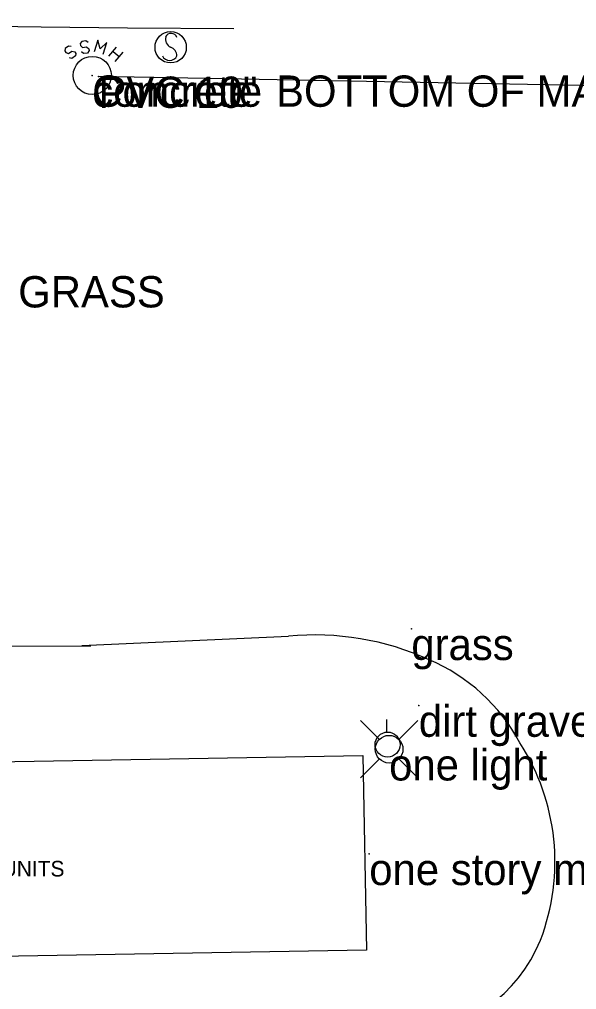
# Model space of a CAD drawing. Extents: x 1802180 to 1804859, y 572524 to 575172.
# Drawn here: x 1803690.4 to 1803779.4, y 573950.9 to 574105.8 of the extents above; entities that cross this region are included whole.
import ezdxf

# ---------------------------------------------------------------- set-up
doc = ezdxf.new("R2010")
doc.units = 0
for name, color, linetype in [('S_BUILDING', 7, 'Continuous'), ('S_BUILDING_ANNOT', 7, 'Continuous'), ('S_EDGE_PAVEMENT', 7, 'Continuous'), ('S_MANHOLE_ANNOT', 7, 'Continuous'), ('S_MSC_PT_SYM', 7, 'Continuous'), ('S_PARKING', 7, 'Continuous'), ('S_SANITARY_SEWER', 7, 'Continuous'), ('S_SANITARY_SEWER_ANNOT', 7, 'Continuous'), ('S_SIGN', 7, 'Continuous'), ('S_SURVEY_TEXT_ANNOT', 7, 'Continuous'), ('S_UTILITY_POLE', 7, 'Continuous'), ('S_UTILITY_POLE_ANNOT', 7, 'Continuous'), ('S_UTL_PT_SYM', 7, 'Continuous')]:
    doc.layers.add(name, color=color, linetype=linetype)

msp = doc.modelspace()

# ---------------------------------------------------------------- linework, layer by layer
at = {"layer": 'S_BUILDING'}
msp.add_lwpolyline([(1803624.74, 573986.2), (1803745.24, 573988.24), (1803745.82, 573957.19), (1803625.29, 573955.09), (1803624.74, 573986.2)], dxfattribs=at)
at = {"layer": 'S_EDGE_PAVEMENT'}
msp.add_lwpolyline([(1803724.6, 574104.31), (1803707.61, 574104.38), (1803693.83, 574104.57), (1803678.96, 574104.74), (1803663.94, 574105.19), (1803649.82, 574105.75), (1803633.85, 574105.79), (1803617.98, 574105.56), (1803613.85, 574104.75)], dxfattribs=at)
at = {"layer": 'S_MSC_PT_SYM'}
for points in [[(1803752.97, 574008.49), (1803752.97, 574008.54), (1803752.97, 574008.49), (1803752.92, 574008.49), (1803752.97, 574008.49), (1803752.97, 574008.44), (1803752.97, 574008.49), (1803753.02, 574008.49)], [(1803754.16, 573996.24), (1803754.16, 573996.29), (1803754.16, 573996.24), (1803754.11, 573996.24), (1803754.16, 573996.24), (1803754.16, 573996.19), (1803754.16, 573996.24), (1803754.21, 573996.24)], [(1803746.25, 573972.56), (1803746.25, 573972.61), (1803746.25, 573972.56), (1803746.2, 573972.56), (1803746.25, 573972.56), (1803746.25, 573972.51), (1803746.25, 573972.56), (1803746.3, 573972.56)]]:
    msp.add_lwpolyline(points, dxfattribs=at)
at = {"layer": 'S_PARKING'}
msp.add_line((1803700.35, 574005.82), (1803733.37, 574007.3), dxfattribs=at)
msp.add_lwpolyline([(1803608.29, 574040.35), (1803617.15, 574027.7), (1803626.78, 574018.62), (1803632.59, 574014.97), (1803637.17, 574012.21), (1803641.41, 574010.01), (1803645.65, 574008.36), (1803653.23, 574006.06), (1803658.69, 574005.64), (1803701.79, 574005.75)], dxfattribs=at)
for centre, radius, start, end in [((1803737.6, 573963.68), 43.82, 65.4504, 95.536), ((1803751.47, 573967.68), 23.86, 271.7712, 338.0422)]:
    msp.add_arc(centre, radius, start, end, dxfattribs=at)
for centre, major_axis, ratio, start_param, end_param in [((1803744.62, 573976.68), (-18.69, 22.51), 0.993114, 4.508323, 5.193002), ((1803740.9, 573971.27), (-12.02, 32.88), 0.999998, 3.996388, 4.936043)]:
    msp.add_ellipse(centre, major_axis=major_axis, ratio=ratio, start_param=start_param, end_param=end_param, dxfattribs=at)
at = {"layer": 'S_SANITARY_SEWER'}
for p, q in [((1803698.23, 574101.53), (1803697.68, 574101.15)), ((1803698.65, 574101.46), (1803698.23, 574101.53)), ((1803704.66, 574099.91), (1803705.9, 574101.38)), ((1803697.68, 574101.15), (1803697.61, 574100.76)), ((1803697.61, 574100.76), (1803697.8, 574100.49)), ((1803697.8, 574100.49), (1803698.23, 574100.37)), ((1803698.23, 574100.37), (1803698.77, 574100.72)), ((1803698.77, 574100.72), (1803699.23, 574100.64)), ((1803699.31, 574099.95), (1803698.77, 574099.56)), ((1803699.23, 574100.64), (1803699.39, 574100.37)), ((1803699.39, 574100.37), (1803699.31, 574099.95)), ((1803705.32, 574100.68), (1803706.29, 574099.87)), ((1803706.87, 574100.57), (1803705.63, 574099.09)), ((1803698.77, 574099.56), (1803698.38, 574099.64)), ((1804440.94, 574083.26), (1803703, 574096.66))]:
    msp.add_line(p, q, dxfattribs=at)
for points in [[(1803701.33, 574102.08), (1803700.98, 574102.35), (1803700.32, 574102.27), (1803700.09, 574101.92), (1803700.12, 574101.61), (1803700.47, 574101.3), (1803701.09, 574101.42), (1803701.48, 574101.11), (1803701.52, 574100.8), (1803701.25, 574100.41), (1803700.63, 574100.33), (1803700.28, 574100.6)], [(1803703.77, 574100.22), (1803704.31, 574102.08), (1803703.26, 574101.07), (1803702.88, 574102.5), (1803702.33, 574100.64)]]:
    msp.add_lwpolyline(points, dxfattribs=at)
msp.add_circle((1803702.01, 574096.84), 3.05, dxfattribs=at)
at = {"layer": 'S_SIGN'}
msp.add_circle((1803714.53, 574101.34), 2.5, dxfattribs=at)
for centre, radius, start, end in [((1803715.21, 574102.67), 1.51, 167.1196, 241.9813), ((1803714.6, 574102.61), 0.952, 16.5258, 156.8957), ((1803714.11, 574100), 1.4, 358.6529, 73.7063), ((1803714.37, 574100.52), 1.28, 204.641, 335.359)]:
    msp.add_arc(centre, radius, start, end, dxfattribs=at)
at = {"layer": 'S_UTILITY_POLE'}
for p, q in [((1803747.83, 573990.84), (1803744.84, 573993.83)), ((1803749.05, 573992.01), (1803749.05, 573993.99)), ((1803751, 573990.84), (1803753.99, 573993.83)), ((1803747.83, 573987.67), (1803744.84, 573984.68)), ((1803751, 573987.67), (1803753.99, 573984.68))]:
    msp.add_line(p, q, dxfattribs=at)
for centre, radius in [((1803749.17, 573990), 2), ((1803749.42, 573989.26), 2.21)]:
    msp.add_circle(centre, radius, dxfattribs=at)
at = {"layer": 'S_UTL_PT_SYM'}
for points in [[(1803702.01, 574096.84), (1803702.01, 574096.89), (1803702.01, 574096.84), (1803701.96, 574096.84), (1803702.01, 574096.84), (1803702.01, 574096.79), (1803702.01, 574096.84), (1803702.06, 574096.84)], [(1803703, 574096.66), (1803703, 574096.71), (1803703, 574096.66), (1803702.95, 574096.66), (1803703, 574096.66), (1803703, 574096.61), (1803703, 574096.66), (1803703.05, 574096.66)]]:
    msp.add_lwpolyline(points, dxfattribs=at)

# ---------------------------------------------------------------- texts
at = {"layer": 'S_BUILDING_ANNOT'}
msp.add_text('STORAGE UNITS', height=2.5, dxfattribs=at).set_placement((1803670.26, 573968.93))
at = {"layer": 'S_MANHOLE_ANNOT'}
msp.add_text('concrete  BOTTOM OF MANHOLE', height=5, dxfattribs=at).set_placement((1803702.01, 574091.84))
at = {"layer": 'S_SANITARY_SEWER_ANNOT'}
for s, p in [('Concrete ', (1803702.01, 574091.84)), ('PVC 10" ', (1803703, 574091.66))]:
    msp.add_text(s, height=5, dxfattribs=at).set_placement(p)
at = {"layer": 'S_SURVEY_TEXT_ANNOT'}
for s, p in [('GRASS ', (1803690.18, 574059.8)), ('grass', (1803752.97, 574003.49)), ('dirt gravel driveway', (1803754.16, 573991.24)), ('one story metal storage units', (1803746.25, 573967.56))]:
    msp.add_text(s, height=5, dxfattribs=at).set_placement(p)
at = {"layer": 'S_UTILITY_POLE_ANNOT'}
msp.add_text('one light', height=5, dxfattribs=at).set_placement((1803749.42, 573984.26))

doc.saveas('drawing.dxf')
